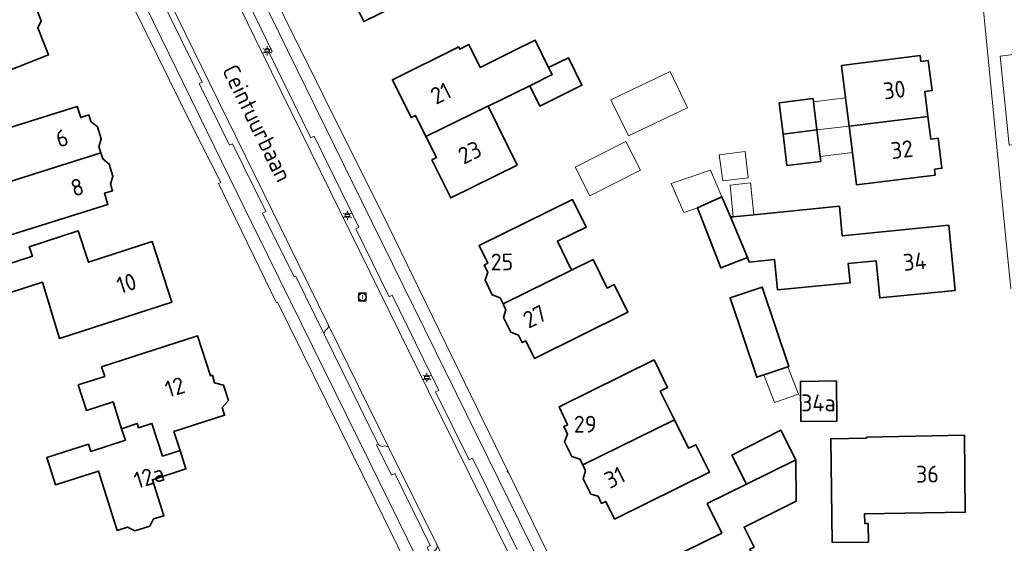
# Model space of a CAD drawing. Header units: metres. Extents: x 140853 to 145288, y 474558 to 480269.
# Tile 313 of 428: x 144504 to 144609, y 478597 to 478653. Entities that reach past the tile are written whole.
import ezdxf
from ezdxf.enums import TextEntityAlignment as Align

# ---------------------------------------------------------------- set-up
doc = ezdxf.new("R2010")
doc.units = ezdxf.units.M
doc.header["$MEASUREMENT"] = 0
for name, color, linetype, lineweight in [('B-WE-KL-ET_LS_OV_LICHTMAST-S', 190, 'Continuous', 18), ('B-WE-OG-BEBOUWING-G', 7, 'Continuous', 35), ('B-WE-OG-BEBOUWING_BIJGEBOUW-G', 7, 'Continuous', 18), ('B-WE-OG-BEBOUWING_HUISNUMMER-T18', 10, 'Continuous', 18), ('B-WE-OG-BEBOUWING_STRAATNAAM-T18', 10, 'Continuous', 18), ('B-WE-OG-TERREIN_ERF-G', 7, 'Continuous', 18), ('B-WE-RI-GWA_RIOOLPUT-S', 30, 'Continuous', 18), ('B-WE-VH-VERHARDING_ASFALT-G', 252, 'Continuous', 18), ('B-WE-VH-VERHARDING_BETONSTRAATSTEEN-G', 252, 'Continuous', 18), ('B-WE-VH-VERHARDING_STRAATBAKSTEEN-G', 252, 'Continuous', 18), ('B-WE-VH-VERHARDING_TEGEL-G', 252, 'Continuous', 18), ('X-XX-XX-ALGEMEEN-S', 7, 'Continuous', 18)]:
    doc.layers.add(name, color=color, linetype=linetype, lineweight=lineweight)
doc.styles.add('NLCS-ISO', font='txt')

# ---------------------------------------------------------------- blocks, each defined once
blk = doc.blocks.new('SIE-WEG_AFVALBAK_TYPE_01')
for radius in [0.25, 0.156]:
    blk.add_circle((0, 0), radius)
blk = doc.blocks.new('B-SIE-WEG_LICHTMAST-SO')
at = {"ltscale": 0.1}
for p, q in [((-1.1, 0.63), (-2.19, 1.27)), ((0, 1.27), (0, 2.53)), ((1.1, 0.63), (2.19, 1.27)), ((-1.1, -0.63), (-2.19, -1.27)), ((0, -1.27), (0, -2.53)), ((1.1, -0.63), (2.19, -1.27))]:
    blk.add_line(p, q, dxfattribs=at)
at = {"flags": 128}
for points in [[(-1.16, 0.5), (1.16, 0.5)], [(-1.16, -0.5), (1.16, -0.5)]]:
    blk.add_lwpolyline(points, dxfattribs=at)
at = {"ltscale": 0.1}
blk.add_circle((0, 0), 1.27, dxfattribs=at)
at = {"style": 'NLCS-ISO'}
blk.add_attdef('TYPE', text='', height=1.8, dxfattribs=at).set_placement((0, 2.53), align=Align.BOTTOM_CENTER)
blk = doc.blocks.new('SRI-PUT_INSPECTIE-SO')
at = {"lineweight": -3, "flags": 128}
blk.add_lwpolyline([(-2, -2), (2, -2), (2, 2), (-2, 2)], close=True, dxfattribs=at)
at = {"lineweight": -3, "ltscale": 1.5}
blk.add_circle((0, 0), 2, dxfattribs=at)
at = {"ltscale": 0.1, "style": 'NLCS-ISO'}
blk.add_text('I', height=2.5, dxfattribs=at).set_placement((0, -0.01), align=Align.MIDDLE_CENTER)

msp = doc.modelspace()

# ---------------------------------------------------------------- linework, layer by layer
at = {"layer": 'B-WE-OG-BEBOUWING-G', "ltscale": 0.2, "flags": 128}
for points in [[(144538.153, 478658.805), (144538.525, 478658.052), (144538.777, 478656.771), (144539.649, 478655.774), (144539.897, 478655.269), (144539.592, 478655.119), (144540.769, 478652.733), (144552.509, 478658.523), (144551.408, 478660.756), (144548.717, 478659.429), (144546.892, 478663.119), (144538.153, 478658.805)], [(144504.593, 478655.427), (144494.804, 478651.764), (144494.896, 478651.53), (144494.929, 478651.446), (144494.836, 478651.409), (144497.231, 478645.324), (144506.999, 478649.168), (144505.866, 478652.049), (144506.209, 478652.829), (144505.6, 478654.397), (144504.862, 478654.726), (144504.593, 478655.427)], [(144560.568, 478647.814), (144559.124, 478650.739), (144556.73, 478649.556), (144553.233, 478647.83), (144552.024, 478650.277), (144551.047, 478649.795), (144550.936, 478650.019), (144543.826, 478646.507), (144545.839, 478642.445), (144546.323, 478642.685), (144547.427, 478640.435), (144554.061, 478643.691), (144554.077, 478643.658), (144558.551, 478645.867), (144560.945, 478647.05), (144560.568, 478647.814)], [(144560.568, 478647.814), (144560.945, 478647.05), (144558.551, 478645.867), (144559.627, 478643.689), (144564.137, 478645.916), (144562.684, 478648.859), (144560.568, 478647.814)], [(144592.379, 478644.558), (144592.761, 478641.542), (144601.184, 478642.559), (144600.843, 478645.235), (144601.636, 478645.336), (144601.226, 478648.56), (144600.432, 478648.459), (144600.353, 478649.084), (144591.937, 478648.042), (144592.379, 478644.558)], [(144498.472, 478634.227), (144512.601, 478638.66), (144512.401, 478639.302), (144512.654, 478640.167), (144512.246, 478641.475), (144511.545, 478642.042), (144511.328, 478642.739), (144510.451, 478642.46), (144510.073, 478643.651), (144496.82, 478639.493), (144498.472, 478634.227)], [(144547.427, 478640.435), (144548.542, 478638.163), (144548.057, 478637.919), (144550.076, 478633.852), (144557.186, 478637.364), (144554.077, 478643.658), (144554.061, 478643.691), (144547.427, 478640.435)], [(144588.927, 478644.12), (144588.882, 478644.493), (144585.272, 478644.017), (144585.68, 478640.686), (144589.294, 478641.123), (144588.927, 478644.12)], [(144601.184, 478642.559), (144592.761, 478641.542), (144593.118, 478638.729), (144593.558, 478635.254), (144601.966, 478636.296), (144601.9, 478636.927), (144602.694, 478637.028), (144602.284, 478640.247), (144601.491, 478640.146), (144601.184, 478642.559)], [(144585.68, 478640.686), (144586.092, 478637.311), (144589.706, 478637.752), (144589.64, 478638.288), (144589.294, 478641.123), (144585.68, 478640.686)], [(144512.601, 478638.66), (144498.472, 478634.227), (144500.047, 478629.208), (144500.925, 478629.483), (144500.991, 478629.273), (144513.366, 478633.156), (144512.993, 478634.349), (144513.862, 478634.62), (144513.645, 478635.317), (144513.898, 478636.182), (144513.502, 478637.451), (144512.801, 478638.018), (144512.601, 478638.66)], [(144581.854, 478627.452), (144580.062, 478631.812), (144579.104, 478633.951), (144576.51, 478632.789), (144578.997, 478626.349), (144581.854, 478627.452)], [(144563.015, 478626.121), (144561.502, 478629.208), (144564.573, 478630.713), (144563.125, 478633.667), (144553.123, 478628.739), (144554.053, 478626.858), (144553.669, 478626.663), (144554.043, 478625.888), (144553.774, 478625.033), (144554.527, 478623.466), (144555.365, 478623.155), (144555.679, 478622.518), (144563.015, 478626.121)], [(144582.533, 478632.055), (144580.333, 478631.838), (144580.062, 478631.812), (144581.854, 478627.452), (144582.045, 478626.987), (144584.762, 478627.255), (144585.083, 478624.007), (144592.855, 478624.774), (144592.652, 478626.83), (144595.637, 478627.125), (144596.03, 478623.144), (144604.101, 478623.941), (144603.412, 478630.921), (144592.017, 478629.796), (144591.705, 478632.961), (144582.533, 478632.055)], [(144520.208, 478622.697), (144518.118, 478629.171), (144511.266, 478626.959), (144510.185, 478630.309), (144504.941, 478628.616), (144505.267, 478627.607), (144500.861, 478626.185), (144501.776, 478623.349), (144506.344, 478624.824), (144508.16, 478618.808), (144520.208, 478622.697)], [(144555.679, 478622.518), (144555.993, 478621.881), (144555.729, 478621.027), (144556.503, 478619.457), (144557.341, 478619.145), (144557.73, 478618.356), (144558.115, 478618.546), (144559.039, 478616.671), (144569.041, 478621.599), (144567.588, 478624.562), (144566.828, 478624.189), (144565.324, 478627.256), (144563.015, 478626.121), (144555.679, 478622.518)], [(144583.612, 478614.908), (144586.181, 478615.774), (144586.302, 478615.814), (144583.443, 478624.297), (144579.997, 478623.157), (144582.862, 478614.655), (144583.612, 478614.908)], [(144514.831, 478609.14), (144516.504, 478609.678), (144516.643, 478609.245), (144518.081, 478609.708), (144519.209, 478606.201), (144521.09, 478606.806), (144520.44, 478608.843), (144525.858, 478610.581), (144525.614, 478611.404), (144526.276, 478612.156), (144525.745, 478613.807), (144524.794, 478614.046), (144524.551, 478614.864), (144524.34, 478614.801), (144522.975, 478619.077), (144512.681, 478615.776), (144513.017, 478614.728), (144510.18, 478613.818), (144511.053, 478611.095), (144513.91, 478612.011), (144514.831, 478609.14)], [(144561.689, 478611.47), (144562.595, 478609.558), (144562.182, 478609.358), (144562.583, 478608.564), (144562.263, 478607.729), (144563.056, 478606.159), (144563.923, 478605.877), (144564.217, 478605.255), (144574.041, 478610.098), (144572.523, 478613.171), (144573.312, 478613.561), (144571.857, 478616.504), (144561.689, 478611.47)], [(144587.593, 478609.91), (144591.435, 478609.959), (144591.398, 478614.259), (144587.539, 478614.209), (144587.593, 478609.91)], [(144521.09, 478606.806), (144519.209, 478606.201), (144518.081, 478609.708), (144516.643, 478609.245), (144516.504, 478609.678), (144514.831, 478609.14), (144515.229, 478607.898), (144511.517, 478606.707), (144511.275, 478607.472), (144506.822, 478606.064), (144507.747, 478603.137), (144512.353, 478604.592), (144514.36, 478598.242), (144515.466, 478598.592), (144516.263, 478598.193), (144517.836, 478598.691), (144518.259, 478599.475), (144519.356, 478599.821), (144518.122, 478603.668), (144521.722, 478604.822), (144521.09, 478606.806)], [(144567.617, 478599.445), (144577.796, 478604.478), (144576.338, 478607.427), (144575.552, 478607.038), (144574.041, 478610.098), (144564.217, 478605.255), (144564.512, 478604.634), (144564.248, 478603.777), (144565.068, 478602.119), (144565.859, 478601.9), (144566.236, 478601.134), (144566.677, 478601.352), (144567.617, 478599.445)], [(144587.054, 478605.821), (144585.453, 478608.983), (144580.188, 478606.319), (144581.765, 478603.203), (144587.054, 478605.821)], [(144605.096, 478608.43), (144594.6, 478608.225), (144594.602, 478608.125), (144590.775, 478608.046), (144590.94, 478596.935), (144594.815, 478596.992), (144594.785, 478598.992), (144594.425, 478598.987), (144594.41, 478600.036), (144605.183, 478600.197), (144605.096, 478608.43)], [(144581.765, 478603.203), (144577.552, 478601.118), (144579.113, 478597.964), (144575.206, 478596.03), (144569.568, 478593.24), (144570.362, 478591.635), (144569.762, 478591.338), (144571.283, 478588.264), (144571.883, 478588.561), (144572.704, 478586.903), (144578.341, 478589.693), (144583.979, 478592.483), (144582.121, 478596.238), (144582.569, 478596.46), (144581.504, 478598.611), (144587.088, 478601.374), (144587.054, 478605.821), (144581.765, 478603.203)]]:
    msp.add_lwpolyline(points, close=True, dxfattribs=at)
at = {"layer": 'B-WE-OG-BEBOUWING_BIJGEBOUW-G', "ltscale": 0.2, "flags": 128}
for points in [[(144573.594, 478647.373), (144567.223, 478644.342), (144569.105, 478640.498), (144575.433, 478643.509), (144573.594, 478647.373)], [(144592.379, 478644.558), (144588.927, 478644.12), (144589.294, 478641.123), (144592.761, 478641.542), (144592.379, 478644.558)], [(144589.64, 478638.288), (144593.118, 478638.729), (144592.761, 478641.542), (144589.294, 478641.123), (144589.64, 478638.288)], [(144568.835, 478639.906), (144563.423, 478637.145), (144564.986, 478634.062), (144570.406, 478636.827), (144568.835, 478639.906)], [(144581.603, 478638.819), (144578.824, 478638.472), (144579.223, 478635.694), (144581.95, 478636.006), (144581.603, 478638.819)], [(144579.104, 478633.951), (144577.897, 478636.822), (144573.687, 478635.379), (144575.041, 478632.279), (144576.51, 478632.789), (144579.104, 478633.951)], [(144582.533, 478632.055), (144582.198, 478635.447), (144580.022, 478635.208), (144580.333, 478631.838), (144582.533, 478632.055)], [(144586.181, 478615.774), (144583.612, 478614.908), (144584.753, 478611.96), (144587.32, 478612.838), (144586.181, 478615.774)]]:
    msp.add_lwpolyline(points, close=True, dxfattribs=at)
at = {"layer": 'B-WE-OG-TERREIN_ERF-G', "ltscale": 0.2, "flags": 128}
for points in [[(144610.088, 478624.13), (144608.986, 478634.877), (144605.413, 478671.504)], [(144528.387, 478661.172), (144533.299, 478651.094), (144536.389, 478644.929), (144543.364, 478630.908), (144560.295, 478596.178)], [(144505.6, 478654.397), (144506.209, 478652.829), (144505.866, 478652.049), (144506.999, 478649.168), (144497.231, 478645.324), (144494.836, 478651.409), (144494.929, 478651.446), (144494.896, 478651.53), (144492.436, 478650.561), (144489.365, 478658.366)], [(144551.491, 478582.068), (144542.848, 478599.737), (144541.988, 478601.496), (144531.54, 478622.675), (144531.432, 478622.622), (144525.219, 478635.377), (144525.441, 478635.496), (144522.397, 478641.519), (144516.217, 478654.045)]]:
    msp.add_lwpolyline(points, dxfattribs=at)
for points in [[(144538.153, 478658.805), (144537.782, 478659.558), (144536.915, 478660.547), (144536.659, 478661.837), (144536.406, 478662.348), (144536.102, 478662.197), (144534.925, 478664.583), (144546.674, 478670.377), (144547.775, 478668.144), (144545.067, 478666.808), (144546.892, 478663.119), (144548.717, 478659.429), (144551.408, 478660.756), (144552.509, 478658.523), (144540.769, 478652.733), (144539.592, 478655.119), (144539.897, 478655.269), (144539.649, 478655.774), (144538.777, 478656.771), (144538.525, 478658.052), (144538.153, 478658.805)], [(144556.73, 478649.556), (144559.124, 478650.739), (144560.568, 478647.814), (144562.684, 478648.859), (144564.137, 478645.916), (144559.627, 478643.689), (144558.551, 478645.867), (144554.077, 478643.658), (144557.186, 478637.364), (144550.076, 478633.852), (144548.057, 478637.919), (144548.542, 478638.163), (144547.427, 478640.435), (144546.323, 478642.685), (144545.839, 478642.445), (144543.826, 478646.507), (144550.936, 478650.019), (144551.047, 478649.795), (144552.024, 478650.277), (144553.233, 478647.83), (144556.73, 478649.556)], [(144592.761, 478641.542), (144592.379, 478644.558), (144591.937, 478648.042), (144600.353, 478649.084), (144600.432, 478648.459), (144601.226, 478648.56), (144601.636, 478645.336), (144600.843, 478645.235), (144601.184, 478642.559), (144601.491, 478640.146), (144602.284, 478640.247), (144602.694, 478637.028), (144601.9, 478636.927), (144601.966, 478636.296), (144593.558, 478635.254), (144593.118, 478638.729), (144592.761, 478641.542)], [(144498.472, 478634.227), (144496.82, 478639.493), (144510.073, 478643.651), (144510.451, 478642.46), (144511.328, 478642.739), (144511.545, 478642.042), (144512.246, 478641.475), (144512.654, 478640.167), (144512.401, 478639.302), (144512.601, 478638.66), (144512.801, 478638.018), (144513.502, 478637.451), (144513.898, 478636.182), (144513.645, 478635.317), (144513.862, 478634.62), (144512.993, 478634.349), (144513.366, 478633.156), (144500.991, 478629.273), (144500.925, 478629.483), (144500.047, 478629.208), (144498.472, 478634.227)], [(144589.64, 478638.288), (144589.706, 478637.752), (144586.092, 478637.311), (144585.68, 478640.686), (144585.272, 478644.017), (144588.882, 478644.493), (144588.927, 478644.12), (144589.294, 478641.123), (144589.64, 478638.288)], [(144580.333, 478631.838), (144582.533, 478632.055), (144591.705, 478632.961), (144592.017, 478629.796), (144603.412, 478630.921), (144604.101, 478623.941), (144596.03, 478623.144), (144595.637, 478627.125), (144592.652, 478626.83), (144592.855, 478624.774), (144585.083, 478624.007), (144584.762, 478627.255), (144582.045, 478626.987), (144581.854, 478627.452), (144578.997, 478626.349), (144576.51, 478632.789), (144579.104, 478633.951), (144580.062, 478631.812), (144580.333, 478631.838)], [(144559.039, 478616.671), (144558.115, 478618.546), (144557.73, 478618.356), (144557.341, 478619.145), (144556.503, 478619.457), (144555.729, 478621.027), (144555.993, 478621.881), (144555.679, 478622.518), (144555.365, 478623.155), (144554.527, 478623.466), (144553.774, 478625.033), (144554.043, 478625.888), (144553.669, 478626.663), (144554.053, 478626.858), (144553.123, 478628.739), (144563.125, 478633.667), (144564.573, 478630.713), (144561.502, 478629.208), (144563.015, 478626.121), (144565.324, 478627.256), (144566.828, 478624.189), (144567.588, 478624.562), (144569.041, 478621.599), (144559.039, 478616.671)], [(144520.208, 478622.697), (144508.16, 478618.808), (144506.344, 478624.824), (144501.776, 478623.349), (144500.861, 478626.185), (144505.267, 478627.607), (144504.941, 478628.616), (144510.185, 478630.309), (144511.266, 478626.959), (144518.118, 478629.171), (144520.208, 478622.697)], [(144586.181, 478615.774), (144583.612, 478614.908), (144582.862, 478614.655), (144579.997, 478623.157), (144583.443, 478624.297), (144586.302, 478615.814), (144586.181, 478615.774)], [(144521.09, 478606.806), (144521.722, 478604.822), (144518.122, 478603.668), (144519.356, 478599.821), (144518.259, 478599.475), (144517.836, 478598.691), (144516.263, 478598.193), (144515.466, 478598.592), (144514.36, 478598.242), (144512.353, 478604.592), (144507.747, 478603.137), (144506.822, 478606.064), (144511.275, 478607.472), (144511.517, 478606.707), (144515.229, 478607.898), (144514.831, 478609.14), (144513.91, 478612.011), (144511.053, 478611.095), (144510.18, 478613.818), (144513.017, 478614.728), (144512.681, 478615.776), (144522.975, 478619.077), (144524.34, 478614.801), (144524.551, 478614.864), (144524.794, 478614.046), (144525.745, 478613.807), (144526.276, 478612.156), (144525.614, 478611.404), (144525.858, 478610.581), (144520.44, 478608.843), (144521.09, 478606.806)], [(144564.217, 478605.255), (144563.923, 478605.877), (144563.056, 478606.159), (144562.263, 478607.729), (144562.583, 478608.564), (144562.182, 478609.358), (144562.595, 478609.558), (144561.689, 478611.47), (144571.857, 478616.504), (144573.312, 478613.561), (144572.523, 478613.171), (144574.041, 478610.098), (144575.552, 478607.038), (144576.338, 478607.427), (144577.796, 478604.478), (144567.617, 478599.445), (144566.677, 478601.352), (144566.236, 478601.134), (144565.859, 478601.9), (144565.068, 478602.119), (144564.248, 478603.777), (144564.512, 478604.634), (144564.217, 478605.255)], [(144587.593, 478609.91), (144587.539, 478614.209), (144591.398, 478614.259), (144591.435, 478609.959), (144587.593, 478609.91)], [(144577.552, 478601.118), (144581.765, 478603.203), (144580.188, 478606.319), (144585.453, 478608.983), (144587.054, 478605.821), (144587.088, 478601.374), (144581.504, 478598.611), (144582.569, 478596.46), (144582.121, 478596.238), (144583.979, 478592.483), (144578.341, 478589.693), (144572.704, 478586.903), (144571.883, 478588.561), (144571.283, 478588.264), (144569.762, 478591.338), (144570.362, 478591.635), (144569.568, 478593.24), (144575.206, 478596.03), (144579.113, 478597.964), (144577.552, 478601.118)], [(144605.096, 478608.43), (144605.183, 478600.197), (144594.41, 478600.036), (144594.425, 478598.987), (144594.785, 478598.992), (144594.815, 478596.992), (144590.94, 478596.935), (144590.775, 478608.046), (144594.602, 478608.125), (144594.6, 478608.225), (144605.096, 478608.43)]]:
    msp.add_lwpolyline(points, close=True, dxfattribs=at)
at = {"layer": 'B-WE-VH-VERHARDING_ASFALT-G', "ltscale": 0.2, "flags": 128}
msp.add_lwpolyline([(144517.223, 478675.286), (144515.382, 478679.058), (144514.697, 478680.368), (144509.07, 478677.207), (144524.251, 478646.172), (144533.813, 478626.695), (144536.929, 478620.36), (144543.488, 478607.024), (144548.578, 478596.725), (144554.273, 478585.175), (144555.25, 478583.216), (144560.764, 478572.158), (144566.656, 478574.975), (144566.2, 478575.787), (144565.531, 478577.113), (144560.83, 478586.582), (144547.703, 478613.154), (144538.227, 478632.411), (144529.862, 478649.469), (144521.321, 478666.963), (144517.223, 478675.286)], close=True, dxfattribs=at)
for points in [[(144506.809, 478676.059), (144528.035, 478632.679), (144541.336, 478605.643), (144547.495, 478593.181)], [(144564.105, 478585.719), (144557.434, 478599.16), (144541.582, 478631.358), (144532.607, 478649.657), (144522.706, 478669.895)], [(144526.204, 478659.31), (144530.957, 478649.541), (144530.618, 478649.38), (144535.093, 478640.28), (144535.45, 478640.464), (144540.236, 478630.703), (144539.898, 478630.523), (144543.471, 478623.249), (144543.823, 478623.428), (144548.817, 478613.224), (144548.459, 478613.071), (144552.061, 478605.801), (144552.409, 478605.972), (144557.197, 478596.198)], [(144547.877, 478596.632), (144544.093, 478604.33), (144543.733, 478604.162), (144542.123, 478607.408), (144542.313, 478607.497), (144536.555, 478619.187), (144533.485, 478625.42), (144533.455, 478625.481), (144533.294, 478625.385), (144529.936, 478632.219), (144530.279, 478632.396), (144526.701, 478639.656), (144526.37, 478639.487), (144523.138, 478646.108), (144523.47, 478646.247), (144518.765, 478655.788)]]:
    msp.add_lwpolyline(points, dxfattribs=at)
at = {"layer": 'B-WE-VH-VERHARDING_BETONSTRAATSTEEN-G', "ltscale": 0.2, "flags": 128}
msp.add_lwpolyline([(144543.488, 478607.024), (144536.929, 478620.36), (144536.929, 478620.36, -0.2664416), (144536.881, 478619.857), (144536.881, 478619.857, -0.1338702), (144536.672, 478619.685), (144536.672, 478619.685, 0.2750169), (144536.555, 478619.187), (144536.555, 478619.187), (144542.313, 478607.497), (144542.313, 478607.497, 0.2784181), (144542.802, 478607.243), (144542.802, 478607.243, -0.1014932), (144543.01, 478607.298), (144543.01, 478607.298, -0.2926605), (144543.488, 478607.024)], format="xyb", close=True, dxfattribs=at)
at = {"layer": 'B-WE-VH-VERHARDING_STRAATBAKSTEEN-G', "ltscale": 0.2, "flags": 128}
msp.add_lwpolyline([(144518.765, 478655.788), (144523.47, 478646.247), (144523.138, 478646.108), (144526.37, 478639.487), (144526.701, 478639.656), (144530.279, 478632.396), (144529.936, 478632.219), (144533.294, 478625.385), (144533.455, 478625.481), (144533.485, 478625.42), (144536.555, 478619.187), (144536.555, 478619.187, -0.2750169), (144536.672, 478619.685), (144536.672, 478619.685, 0.1338702), (144536.881, 478619.857), (144536.881, 478619.857, 0.2664416), (144536.929, 478620.36), (144536.929, 478620.36), (144533.813, 478626.695), (144524.251, 478646.172), (144509.07, 478677.207)], format="xyb", dxfattribs=at)
for points in [[(144605.413, 478671.504), (144608.986, 478634.877), (144610.088, 478624.13)], [(144521.321, 478666.963), (144529.862, 478649.469), (144538.227, 478632.411), (144547.703, 478613.154), (144560.83, 478586.582)], [(144557.197, 478596.198), (144552.409, 478605.972), (144552.061, 478605.801), (144548.459, 478613.071), (144548.817, 478613.224), (144543.823, 478623.428), (144543.471, 478623.249), (144539.898, 478630.523), (144540.236, 478630.703), (144535.45, 478640.464), (144535.093, 478640.28), (144530.618, 478649.38), (144530.957, 478649.541), (144526.204, 478659.31)], [(144609.878, 478639.512), (144608.935, 478649.033), (144610.064, 478649.187)]]:
    msp.add_lwpolyline(points, dxfattribs=at)
for points in [[(144611.027, 478639.609, -0.2769451), (144611.468, 478639.477), (144611.468, 478639.477), (144610.555, 478649.679), (144610.555, 478649.679, -0.4282815), (144610.064, 478649.187), (144610.064, 478649.187), (144608.935, 478649.033), (144609.878, 478639.512), (144611.027, 478639.609)], [(144542.313, 478607.497), (144542.123, 478607.408), (144543.733, 478604.162), (144544.093, 478604.33), (144547.877, 478596.632), (144547.552, 478596.467), (144548.041, 478595.427), (144548.22, 478595.516), (144548.22, 478595.516, -0.3068605), (144548.318, 478596.051), (144548.318, 478596.051, 0.3979338), (144548.578, 478596.725), (144548.578, 478596.725), (144543.488, 478607.024), (144543.488, 478607.024, 0.2926605), (144543.01, 478607.298), (144543.01, 478607.298, 0.1014932), (144542.802, 478607.243), (144542.802, 478607.243, -0.2784181), (144542.313, 478607.497)]]:
    msp.add_lwpolyline(points, format="xyb", close=True, dxfattribs=at)
at = {"layer": 'B-WE-VH-VERHARDING_TEGEL-G', "ltscale": 0.2, "flags": 128}
for points in [[(144516.217, 478654.045), (144522.397, 478641.519), (144525.441, 478635.496), (144525.219, 478635.377), (144531.432, 478622.622), (144531.54, 478622.675), (144541.988, 478601.496), (144542.848, 478599.737), (144551.491, 478582.068), (144557.074, 478570.393), (144558.415, 478571.034), (144557.698, 478572.434), (144547.495, 478593.181), (144541.336, 478605.643), (144528.035, 478632.679), (144506.809, 478676.059)], [(144522.706, 478669.895), (144532.607, 478649.657), (144541.582, 478631.358), (144557.434, 478599.16), (144564.105, 478585.719), (144567.508, 478578.952), (144568.556, 478576.954), (144568.938, 478576.244), (144570.163, 478576.958), (144569.31, 478578.423), (144567.359, 478581.973), (144563.996, 478588.835), (144560.295, 478596.178), (144543.364, 478630.908), (144536.389, 478644.929), (144533.299, 478651.094), (144528.387, 478661.172)]]:
    msp.add_lwpolyline(points, dxfattribs=at)

# ---------------------------------------------------------------- block references
at = {"layer": 'B-WE-KL-ET_LS_OV_LICHTMAST-S', "xscale": 0.2, "yscale": 0.2, "zscale": 0.2}
for p in [(144530.432, 478649.601), (144539.011, 478631.97), (144547.521, 478614.621)]:
    msp.add_blockref('B-SIE-WEG_LICHTMAST-SO', p, dxfattribs=at)
at = {"layer": 'B-WE-RI-GWA_RIOOLPUT-S', "xscale": 0.2, "yscale": 0.2, "zscale": 0.2}
msp.add_blockref('SRI-PUT_INSPECTIE-SO', (144540.61, 478623.241), dxfattribs=at)
at = {"layer": 'X-XX-XX-ALGEMEEN-S', "xscale": 0.2, "yscale": 0.2, "zscale": 0.2}
msp.add_blockref('SIE-WEG_AFVALBAK_TYPE_01', (144556.159, 478604.545), dxfattribs=at)

# ---------------------------------------------------------------- texts
at = {"layer": 'B-WE-OG-BEBOUWING_HUISNUMMER-T18', "style": 'NLCS-ISO'}
for s, rotation, p in [('21', 26.4, (144549.012, 478645.051)), ('30', 7.2, (144597.593, 478645.418)), ('6', 17.3, (144508.439, 478640.247)), ('23', 26.4, (144552.125, 478638.72)), ('32', 7.2, (144598.407, 478639.029)), ('8', 17.3, (144510.077, 478634.997)), ('34', 5.6, (144599.776, 478627.039)), ('10', 17.9, (144515.356, 478624.705)), ('27', 26.2, (144559.072, 478621.146)), ('12', 17.7, (144520.528, 478613.588)), ('12a', 17.7, (144517.782, 478604.013)), ('31', 26.3, (144567.64, 478603.919)), ('36', 0.6, (144601.14, 478604.271))]:
    msp.add_text(s, height=1.8, rotation=rotation, dxfattribs=at).set_placement(p, align=Align.MIDDLE_CENTER)
for s, p in [('25', (144555.57, 478626.992)), ('34a', (144589.457, 478611.9)), ('29', (144564.483, 478609.618))]:
    msp.add_text(s, height=1.8, dxfattribs=at).set_placement(p, align=Align.MIDDLE_CENTER)
at = {"layer": 'B-WE-OG-BEBOUWING_STRAATNAAM-T18', "style": 'NLCS-ISO'}
msp.add_text('Ceintuurbaan', height=1.8, rotation=296.2, dxfattribs=at).set_placement((144529.353, 478641.851), align=Align.MIDDLE_CENTER)

doc.saveas('drawing.dxf')
